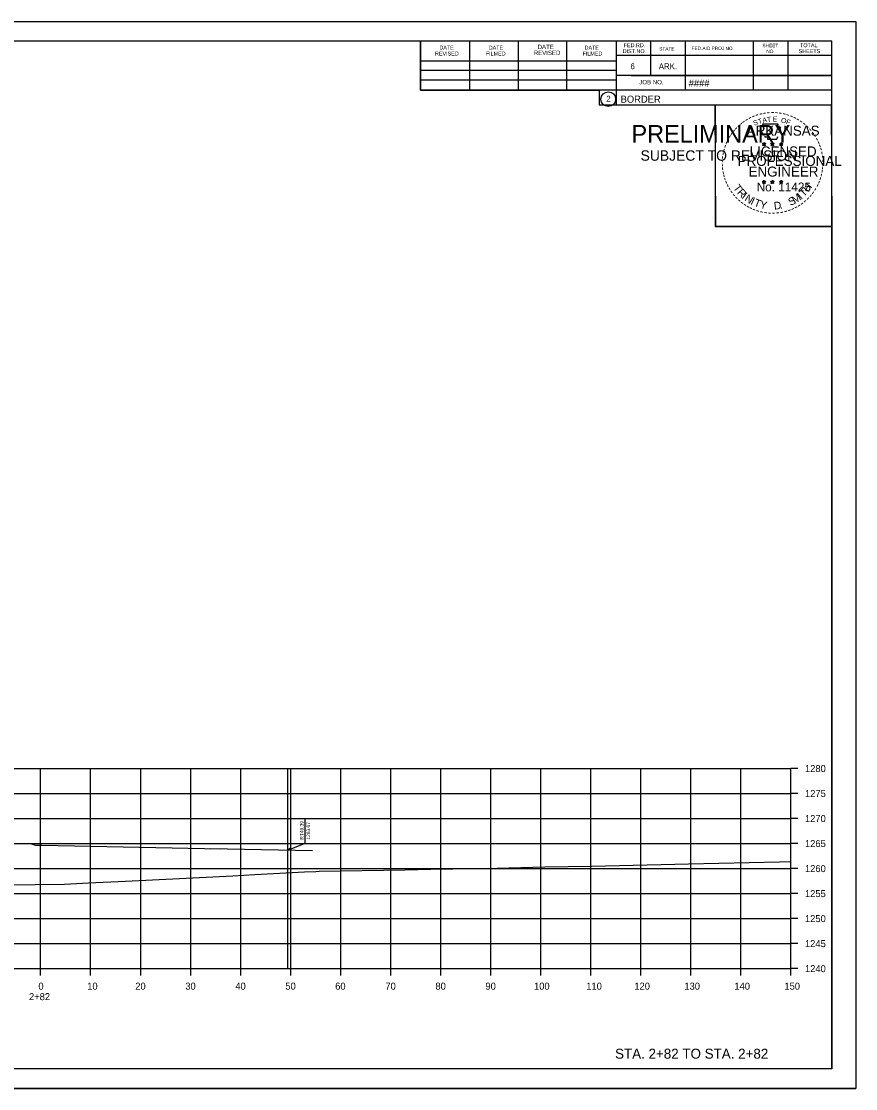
# Model space of a CAD drawing. Extents: x -70 to 701944, y -4 to 666871.
# Drawn here: x 665079.2 to 665245.9, y 658360.1 to 658573.4 of the extents above; entities that cross this region are included whole.
import ezdxf

# ---------------------------------------------------------------- set-up
doc = ezdxf.new("R2010")
doc.units = 0
for name, color, linetype in [('R_Axis', 7, 'Continuous'), ('R_Axis Annot', 7, 'Continuous'), ('R_Border', 7, 'Continuous'), ('R_Border PE', 7, 'Continuous'), ('R_Border Prem', 7, 'Continuous'), ('R_Draft', 7, 'Continuous'), ('R_Exist Surface', 7, 'Continuous'), ('R_Fin Surface', 7, 'Continuous'), ('R_Grid', 7, 'Continuous'), ('R_No Plot', 7, 'Continuous')]:
    doc.layers.add(name, color=color, linetype=linetype)

msp = doc.modelspace()

# ---------------------------------------------------------------- linework, layer by layer
at = {"layer": 'R_Axis'}
for p, q in [((665233.01, 658384.06), (665233.01, 658424.06)), ((665234.41, 658424.06), (665233.01, 658424.06)), ((665234.41, 658419.06), (665233.01, 658419.06)), ((665234.41, 658414.06), (665233.01, 658414.06)), ((665234.41, 658409.06), (665233.01, 658409.06)), ((665234.41, 658404.06), (665233.01, 658404.06)), ((665234.41, 658399.06), (665233.01, 658399.06)), ((665234.41, 658394.06), (665233.01, 658394.06)), ((665234.41, 658389.06), (665233.01, 658389.06)), ((664933.01, 658384.06), (665233.01, 658384.06)), ((665083.01, 658382.66), (665083.01, 658384.06)), ((665093.01, 658382.66), (665093.01, 658384.06)), ((665103.01, 658382.66), (665103.01, 658384.06)), ((665113.01, 658382.66), (665113.01, 658384.06)), ((665123.01, 658382.66), (665123.01, 658384.06)), ((665133.01, 658382.66), (665133.01, 658384.06)), ((665143.01, 658382.66), (665143.01, 658384.06)), ((665153.01, 658382.66), (665153.01, 658384.06)), ((665163.01, 658382.66), (665163.01, 658384.06)), ((665173.01, 658382.66), (665173.01, 658384.06)), ((665183.01, 658382.66), (665183.01, 658384.06)), ((665193.01, 658382.66), (665193.01, 658384.06)), ((665203.01, 658382.66), (665203.01, 658384.06)), ((665213.01, 658382.66), (665213.01, 658384.06)), ((665223.01, 658382.66), (665223.01, 658384.06)), ((665233.01, 658382.66), (665233.01, 658384.06)), ((665234.41, 658384.06), (665233.01, 658384.06))]:
    msp.add_line(p, q, dxfattribs=at)
at = {"layer": 'R_Border'}
for p, q in [((664925.01, 658569.52), (665241.19, 658569.52)), ((665158.93, 658559.64), (665158.93, 658569.52)), ((665168.79, 658559.64), (665168.79, 658569.32)), ((665178.55, 658559.64), (665178.55, 658569.32)), ((665188.23, 658559.64), (665188.23, 658569.32)), ((665198.09, 658569.52), (665198.09, 658556.72)), ((665204.93, 658569.52), (665204.93, 658562.58)), ((665211.87, 658569.52), (665211.87, 658559.64)), ((665225.45, 658569.52), (665225.45, 658559.64)), ((665232.39, 658569.52), (665232.39, 658559.64)), ((665241.19, 658364.06), (665241.19, 658569.52)), ((665158.93, 658565.5), (665198.09, 658565.5)), ((665241.19, 658566.58), (665198.09, 658566.58)), ((665241.19, 658566.6), (665241.19, 658566.6)), ((665158.93, 658563.64), (665198.09, 658563.64)), ((665241.19, 658562.58), (665198.09, 658562.58)), ((665201.05, 658562.58), (665241.19, 658562.58)), ((665158.93, 658559.64), (665158.93, 658561.7)), ((665158.93, 658561.7), (665198.09, 658561.7)), ((665241.19, 658559.64), (665158.93, 658559.64)), ((665198.09, 658556.72), (665241.19, 658556.72)), ((665241.19, 658364.06), (664925.01, 658364.06))]:
    msp.add_line(p, q, dxfattribs=at)
msp.add_circle((665196.48, 658557.85), 1.47, dxfattribs=at)
at = {"layer": 'R_Border PE'}
for p, q in [((665227.28, 658548.97), (665227.63, 658548.86)), ((665227.28, 658548.97), (665227.53, 658548.93)), ((665227.28, 658548.97), (665227.52, 658548.85)), ((665227.41, 658548.56), (665227.63, 658548.86)), ((665227.41, 658548.56), (665227.54, 658548.81)), ((665227.41, 658548.56), (665227.63, 658548.78)), ((665227.63, 658549.22), (665227.59, 658548.97)), ((665227.63, 658548.86), (665227.63, 658549.22)), ((665227.63, 658549.22), (665227.68, 658548.97)), ((665227.97, 658548.97), (665227.63, 658548.86)), ((665227.84, 658548.56), (665227.63, 658548.86)), ((665227.84, 658548.56), (665227.63, 658548.78)), ((665227.97, 658548.97), (665227.69, 658548.92)), ((665227.84, 658548.56), (665227.7, 658548.85)), ((665227.97, 658548.97), (665227.77, 658548.87)), ((665228.95, 658548.97), (665229.3, 658548.86)), ((665228.95, 658548.97), (665229.2, 658548.93)), ((665228.95, 658548.97), (665229.19, 658548.85)), ((665229.08, 658548.56), (665229.3, 658548.86)), ((665229.08, 658548.56), (665229.21, 658548.81)), ((665229.08, 658548.56), (665229.3, 658548.78)), ((665229.3, 658549.22), (665229.26, 658548.97)), ((665229.3, 658548.86), (665229.3, 658549.22)), ((665229.3, 658549.22), (665229.35, 658548.97)), ((665229.64, 658548.97), (665229.3, 658548.86)), ((665229.51, 658548.56), (665229.3, 658548.86)), ((665229.51, 658548.56), (665229.3, 658548.78)), ((665229.64, 658548.97), (665229.36, 658548.92)), ((665229.51, 658548.56), (665229.37, 658548.85)), ((665229.64, 658548.97), (665229.44, 658548.87)), ((665230.71, 658548.96), (665231.06, 658548.85)), ((665230.71, 658548.96), (665230.97, 658548.91)), ((665230.71, 658548.96), (665230.95, 658548.84)), ((665230.85, 658548.55), (665231.06, 658548.85)), ((665230.85, 658548.55), (665230.97, 658548.79)), ((665230.85, 658548.55), (665231.06, 658548.77)), ((665231.06, 658549.21), (665231.02, 658548.96)), ((665231.06, 658548.85), (665231.06, 658549.21)), ((665231.06, 658549.21), (665231.11, 658548.96)), ((665231.41, 658548.96), (665231.06, 658548.85)), ((665231.27, 658548.55), (665231.06, 658548.85)), ((665231.27, 658548.55), (665231.06, 658548.76)), ((665231.41, 658548.96), (665231.12, 658548.91)), ((665231.27, 658548.55), (665231.14, 658548.84)), ((665231.41, 658548.96), (665231.2, 658548.86)), ((665227.27, 658541.4), (665227.62, 658541.29)), ((665227.27, 658541.4), (665227.53, 658541.35)), ((665227.27, 658541.4), (665227.51, 658541.28)), ((665227.41, 658540.99), (665227.62, 658541.29)), ((665227.41, 658540.99), (665227.53, 658541.23)), ((665227.41, 658540.99), (665227.62, 658541.21)), ((665227.62, 658541.65), (665227.58, 658541.4)), ((665227.62, 658541.29), (665227.62, 658541.65)), ((665227.62, 658541.65), (665227.67, 658541.4)), ((665227.97, 658541.4), (665227.62, 658541.29)), ((665227.84, 658540.99), (665227.62, 658541.29)), ((665227.84, 658540.99), (665227.62, 658541.2)), ((665227.97, 658541.4), (665227.68, 658541.35)), ((665227.84, 658540.99), (665227.7, 658541.28)), ((665227.97, 658541.4), (665227.77, 658541.3)), ((665228.94, 658541.4), (665229.29, 658541.29)), ((665228.94, 658541.4), (665229.2, 658541.35)), ((665228.94, 658541.4), (665229.18, 658541.28)), ((665229.08, 658540.99), (665229.29, 658541.29)), ((665229.08, 658540.99), (665229.2, 658541.23)), ((665229.08, 658540.99), (665229.29, 658541.21)), ((665229.29, 658541.65), (665229.25, 658541.4)), ((665229.29, 658541.29), (665229.29, 658541.65)), ((665229.29, 658541.65), (665229.34, 658541.4)), ((665229.64, 658541.4), (665229.29, 658541.29)), ((665229.51, 658540.99), (665229.29, 658541.29)), ((665229.51, 658540.99), (665229.29, 658541.2)), ((665229.64, 658541.4), (665229.35, 658541.35)), ((665229.51, 658540.99), (665229.37, 658541.28)), ((665229.64, 658541.4), (665229.44, 658541.3)), ((665230.71, 658541.39), (665231.06, 658541.28)), ((665230.71, 658541.39), (665230.96, 658541.34)), ((665230.71, 658541.39), (665230.95, 658541.27)), ((665230.84, 658540.98), (665231.06, 658541.28)), ((665230.84, 658540.98), (665230.97, 658541.22)), ((665230.84, 658540.98), (665231.06, 658541.2)), ((665231.06, 658541.64), (665231.02, 658541.39)), ((665231.06, 658541.28), (665231.06, 658541.64)), ((665231.06, 658541.64), (665231.11, 658541.39)), ((665231.41, 658541.39), (665231.06, 658541.28)), ((665231.27, 658540.98), (665231.06, 658541.28)), ((665231.27, 658540.98), (665231.06, 658541.19)), ((665231.41, 658541.39), (665231.12, 658541.34)), ((665231.27, 658540.98), (665231.14, 658541.27)), ((665231.41, 658541.39), (665231.2, 658541.29))]:
    msp.add_line(p, q, dxfattribs=at)
for points in [[(665227.32, 658552.85), (665227.59, 658552.02)], [(665230.83, 658551.93), (665230.97, 658552.21), (665230.29, 658552.19), (665230.44, 658552.85), (665227.32, 658552.85)], [(665227.81, 658550.43), (665227.81, 658550.34), (665228.37, 658550.32), (665228.32, 658549.85), (665230.19, 658549.85), (665230.39, 658550.38)], [(665227.63, 658549.22), (665227.84, 658548.56), (665227.28, 658548.97), (665227.97, 658548.97), (665227.41, 658548.56), (665227.63, 658549.22)], [(665229.3, 658549.22), (665229.51, 658548.56), (665228.95, 658548.97), (665229.64, 658548.97), (665229.08, 658548.56), (665229.3, 658549.22)], [(665231.06, 658549.21), (665231.27, 658548.55), (665230.71, 658548.96), (665231.41, 658548.96), (665230.85, 658548.55), (665231.06, 658549.21)], [(665227.62, 658541.65), (665227.84, 658540.99), (665227.27, 658541.4), (665227.97, 658541.4), (665227.41, 658540.99), (665227.62, 658541.65)], [(665229.29, 658541.65), (665229.51, 658540.99), (665228.94, 658541.4), (665229.64, 658541.4), (665229.08, 658540.99), (665229.29, 658541.65)], [(665231.06, 658541.64), (665231.27, 658540.98), (665230.71, 658541.39), (665231.41, 658541.39), (665230.84, 658540.98), (665231.06, 658541.64)]]:
    msp.add_lwpolyline(points, dxfattribs=at)
for centre, radius in [((665227.63, 658548.86), 0.172), ((665227.63, 658548.86), 0.145), ((665227.63, 658548.86), 0.116), ((665227.63, 658548.86), 0.0991), ((665227.63, 658548.86), 0.0747), ((665227.63, 658548.86), 0.0495), ((665227.63, 658548.86), 0.0296), ((665229.3, 658548.86), 0.172), ((665229.3, 658548.86), 0.145), ((665229.3, 658548.86), 0.116), ((665229.3, 658548.86), 0.0991), ((665229.3, 658548.86), 0.0747), ((665229.3, 658548.86), 0.0495), ((665229.3, 658548.86), 0.0296), ((665231.06, 658548.85), 0.172), ((665231.06, 658548.85), 0.145), ((665231.06, 658548.85), 0.116), ((665231.06, 658548.85), 0.0991), ((665231.06, 658548.85), 0.0747), ((665231.06, 658548.85), 0.0495), ((665231.06, 658548.85), 0.0296), ((665227.62, 658541.29), 0.172), ((665227.62, 658541.29), 0.145), ((665227.62, 658541.29), 0.116), ((665227.62, 658541.29), 0.0991), ((665227.62, 658541.29), 0.0747), ((665227.62, 658541.29), 0.0495), ((665227.62, 658541.29), 0.0296), ((665229.29, 658541.29), 0.172), ((665229.29, 658541.29), 0.145), ((665229.29, 658541.29), 0.116), ((665229.29, 658541.29), 0.0991), ((665229.29, 658541.29), 0.0747), ((665229.29, 658541.29), 0.0495), ((665229.29, 658541.29), 0.0296), ((665231.06, 658541.28), 0.172), ((665231.06, 658541.28), 0.145), ((665231.06, 658541.28), 0.116), ((665231.06, 658541.28), 0.0991), ((665231.06, 658541.28), 0.0747), ((665231.06, 658541.28), 0.0495), ((665231.06, 658541.28), 0.0296)]:
    msp.add_circle(centre, radius, dxfattribs=at)
at = {"layer": 'R_Draft'}
for p, q in [((665132.4, 658384.06), (665132.4, 658424.06)), ((665135.86, 658409.85), (665135.86, 658413.92)), ((665137.37, 658407.63), (665116.95, 658408.04))]:
    msp.add_line(p, q, dxfattribs=at)
for points in [[(665132.4, 658407.73), (665135.86, 658409.15), (665135.86, 658409.85)], [(665132.97, 658408.14), (665132.4, 658407.73), (665133.1, 658407.83)]]:
    msp.add_lwpolyline(points, dxfattribs=at)
at = {"layer": 'R_Exist Surface'}
msp.add_lwpolyline([(665076.04, 658400.83), (665087.79, 658400.94), (665092.55, 658401.18), (665100, 658401.57), (665110.77, 658402.07), (665121.42, 658402.64), (665125.81, 658402.85), (665135.73, 658403.4), (665138.03, 658403.5), (665138.71, 658403.53), (665155.83, 658403.82), (665161.03, 658403.93), (665174.23, 658404.17), (665183.82, 658404.38), (665193.15, 658404.56), (665207.07, 658404.87), (665212.56, 658404.98), (665230.73, 658405.4), (665233.01, 658405.46)], dxfattribs=at)
at = {"layer": 'R_Fin Surface'}
msp.add_lwpolyline([(664933.01, 658406.86), (664935.01, 658406.9), (664935.32, 658406.9), (664936.01, 658406.92), (664936.32, 658407.02), (664937.01, 658407.25), (664941.5, 658407.34), (664950.01, 658407.51), (665009.01, 658408.84), (665068.01, 658409.33), (665080.85, 658409.07), (665081.01, 658409.07), (665082, 658408.74), (665082.01, 658408.73), (665082.02, 658408.73), (665083.01, 658408.71), (665083.27, 658408.71), (665119.01, 658407.99)], dxfattribs=at)
at = {"layer": 'R_Grid'}
for p, q in [((664933.01, 658424.06), (665233.01, 658424.06)), ((665083.01, 658384.06), (665083.01, 658424.06)), ((665093.01, 658384.06), (665093.01, 658424.06)), ((665103.01, 658384.06), (665103.01, 658424.06)), ((665113.01, 658384.06), (665113.01, 658424.06)), ((665123.01, 658384.06), (665123.01, 658424.06)), ((665133.01, 658384.06), (665133.01, 658424.06)), ((665143.01, 658384.06), (665143.01, 658424.06)), ((665153.01, 658384.06), (665153.01, 658424.06)), ((665163.01, 658384.06), (665163.01, 658424.06)), ((665173.01, 658384.06), (665173.01, 658424.06)), ((665183.01, 658384.06), (665183.01, 658424.06)), ((665193.01, 658384.06), (665193.01, 658424.06)), ((665203.01, 658384.06), (665203.01, 658424.06)), ((665213.01, 658384.06), (665213.01, 658424.06)), ((665223.01, 658384.06), (665223.01, 658424.06)), ((665233.01, 658384.06), (665233.01, 658424.06)), ((664933.01, 658419.06), (665233.01, 658419.06)), ((664933.01, 658414.06), (665233.01, 658414.06)), ((664933.01, 658409.06), (665233.01, 658409.06)), ((664933.01, 658404.06), (665233.01, 658404.06)), ((664933.01, 658399.06), (665233.01, 658399.06)), ((664933.01, 658394.06), (665233.01, 658394.06)), ((664933.01, 658389.06), (665233.01, 658389.06)), ((664933.01, 658384.06), (665233.01, 658384.06))]:
    msp.add_line(p, q, dxfattribs=at)
at = {"layer": 'R_No Plot'}
for p, q in [((664912.61, 658573.41), (665245.95, 658573.41)), ((665217.23, 658534.26), (665217.23, 658534.26)), ((664912.61, 658360.08), (665245.95, 658360.08))]:
    msp.add_line(p, q, dxfattribs=at)
for points in [[(664912.61, 658573.41), (665245.95, 658573.41), (665245.95, 658360.07), (664912.61, 658360.07)], [(665158.93, 658569.52), (665158.93, 658559.64), (665194.67, 658559.64), (665194.67, 658556.72), (665217.86, 658556.72), (665217.86, 658532.38), (665241.19, 658532.38), (665241.19, 658364.06), (664925.01, 658364.06), (664925.01, 658569.52)], [(665217.86, 658556.72), (665241.07, 658556.72), (665241.19, 658532.38), (665217.99, 658532.38)]]:
    msp.add_lwpolyline(points, close=True, dxfattribs=at)

# ---------------------------------------------------------------- texts
at = {"layer": 'R_Axis Annot'}
for s, p in [('1280', (665235.81, 658423.36)), ('1275', (665235.81, 658418.36)), ('1270', (665235.81, 658413.36)), ('1265', (665235.81, 658408.36)), ('1260', (665235.81, 658403.36)), ('1255', (665235.81, 658398.36)), ('1250', (665235.81, 658393.36)), ('1245', (665235.81, 658388.36)), ('1240', (665235.81, 658383.36)), ('0', (665082.56, 658379.86)), ('10', (665092.32, 658379.86)), ('20', (665101.93, 658379.86)), ('30', (665111.93, 658379.86)), ('40', (665121.93, 658379.86)), ('50', (665131.93, 658379.86)), ('60', (665141.89, 658379.86)), ('70', (665151.93, 658379.86)), ('80', (665161.93, 658379.86)), ('90', (665171.93, 658379.86)), ('100', (665181.64, 658379.86)), ('110', (665192.09, 658379.86)), ('120', (665201.7, 658379.86)), ('130', (665211.7, 658379.86)), ('140', (665221.7, 658379.86)), ('150', (665231.7, 658379.86)), ('2+82', (665080.68, 658377.76))]:
    msp.add_text(s, height=1.4, dxfattribs=at).set_placement(p)
at = {"layer": 'R_Border'}
for s, height, p in [('FED.RD.', 0.782, (665199.57, 658568.24)), ('SHEET', 0.684, (665227.31, 658568.24)), ('TOTAL', 0.782, (665234.83, 658568.24)), ('REVISED', 0.782, (665161.85, 658566.58)), ('DATE', 0.782, (665162.73, 658567.76)), ('FILMED', 0.782, (665172.01, 658566.58)), ('DATE', 0.782, (665172.59, 658567.76)), ('REVISED', 0.879, (665181.59, 658566.68)), ('DATE', 0.879, (665182.37, 658567.86)), ('FILMED', 0.782, (665191.35, 658566.58)), ('DATE', 0.782, (665191.75, 658567.76)), ('DIST.NO.', 0.782, (665199.37, 658567.06)), ('STATE', 0.684, (665206.69, 658567.56)), ('FED.AID PROJ.NO.', 0.684, (665213.15, 658567.66)), ('NO.', 0.684, (665228.09, 658567.06)), ('SHEETS', 0.782, (665234.55, 658567.06)), ('6', 1.17, (665200.93, 658563.84)), ('ARK.', 1.172, (665206.59, 658563.84)), ('JOB NO.', 0.879, (665202.69, 658560.82)), ('####', 1.4, (665212.57, 658560.37)), ('2', 1.17, (665196.1, 658557.36)), ('BORDER', 1.4, (665198.96, 658557.15))]:
    msp.add_text(s, height=height, rotation=360, dxfattribs=at).set_placement(p)
at = {"layer": 'R_Border PE'}
for s, height, rotation, p in [('-', 1.6, 28.7918, (665224.8, 658553.39)), ('-', 1.6, 24.3072, (665225.43, 658553.71)), ('-', 1.6, 19.1761, (665226.07, 658553.98)), ('T', 1, 16.4036, (665226.59, 658552.86)), ('-', 1.6, 13.6301, (665226.82, 658554.22)), ('A', 1, 11.2132, (665227.41, 658553.11)), ('-', 1.6, 10.2193, (665227.49, 658554.38)), ('T', 1, 6.0228, (665228.26, 658553.27)), ('-', 1.6, 5.8968, (665228.22, 658554.49)), ('-', 1.6, 0.1862, (665229, 658554.56)), ('E', 1, 0.8323, (665229.37, 658553.38)), ('-', 1.6, 357.743, (665229.72, 658554.55)), ('-', 1.6, 352.1617, (665230.46, 658554.49)), ('O', 1, 350.4515, (665230.97, 658553.17)), ('-', 1.6, 347.2049, (665231.18, 658554.38)), ('-', 1.6, 342.3362, (665231.82, 658554.22)), ('-', 1.6, 337.8551, (665232.55, 658554)), ('-', 1.6, 334.1211, (665233.18, 658553.73)), ('-', 1.6, 329.6409, (665233.76, 658553.45)), ('-', 1.6, 48.423, (665222.27, 658551.35)), ('-', 1.6, 42.9622, (665222.72, 658551.83)), ('-', 1.6, 38.9507, (665223.15, 658552.25)), ('-', 1.6, 36.2317, (665223.62, 658552.62)), ('-', 1.6, 34.0636, (665224.2, 658553.02)), ('ARKANSAS', 2, 360, (665224.17, 658550.56)), ('S', 1, 21.594, (665225.67, 658552.53)), ('F', 1, 340.0707, (665231.93, 658552.95)), ('-', 1.6, 325.8627, (665234.4, 658553.08)), ('-', 1.6, 320.5297, (665235.01, 658552.66)), ('-', 1.6, 315.5786, (665235.61, 658552.17)), ('-', 1.6, 309.8797, (665236.18, 658551.62)), ('-', 1.6, 62.8713, (665220.81, 658549.16)), ('-', 1.6, 58.0706, (665221.13, 658549.77)), ('-', 1.6, 54.2325, (665221.45, 658550.3)), ('-', 1.6, 50.6142, (665221.86, 658550.87)), ('-', 1.6, 306.6522, (665236.71, 658551.02)), ('-', 1.4, 303.6753, (665237.19, 658550.45)), ('-', 1.6, 299.6684, (665237.51, 658549.84)), ('-', 1.6, 75.461, (665220.14, 658547.2)), ('-', 1.6, 72.3945, (665220.34, 658547.92)), ('-', 1.6, 67.7743, (665220.55, 658548.55)), ('LICENSED', 2, 360, (665224.77, 658546.41)), ('DWB', 0.01, 360, (665227.61, 658548.85)), ('DWB', 0.01, 360, (665229.28, 658548.85)), ('DWB', 0.01, 360, (665231.05, 658548.84)), ('-', 1.6, 294.6628, (665237.84, 658549.23)), ('-', 1.6, 290.5728, (665238.09, 658548.65)), ('-', 1.6, 285.1233, (665238.33, 658548.07)), ('-', 1.6, 89.0622, (665219.91, 658545.1)), ('-', 1.6, 85.1863, (665219.93, 658545.8)), ('-', 1.6, 81.2013, (665220.01, 658546.49)), ('PROFESSIONAL', 2, 360, (665222.35, 658544.51)), ('-', 1.6, 280.5493, (665238.53, 658547.33)), ('-', 1.6, 276.5962, (665238.69, 658546.56)), ('-', 1.6, 274.3301, (665238.75, 658545.84)), ('-', 1.6, 94.1959, (665219.94, 658544.37)), ('-', 1.6, 98.9479, (665220.01, 658543.71)), ('-', 1.6, 101.7149, (665220.15, 658542.97)), ('ENGINEER', 2, 360, (665224.53, 658542.38)), ('-', 1.6, 260.9953, (665238.69, 658543.89)), ('-', 1.6, 263.5172, (665238.76, 658544.54)), ('-', 1.6, 269.9407, (665238.78, 658545.21)), ('-', 1.6, 105.4578, (665220.31, 658542.38)), ('-', 1.6, 109.0874, (665220.52, 658541.75)), ('-', 1.6, 114.0643, (665220.78, 658541.15)), ('No. 11425', 1.757, 360, (665226.16, 658539.43)), ('DWB', 0.01, 360, (665227.61, 658541.28)), ('DWB', 0.01, 360, (665229.28, 658541.28)), ('DWB', 0.01, 360, (665231.05, 658541.27)), ('-', 1.6, 247.8887, (665238.18, 658541.82)), ('-', 1.6, 252.8681, (665238.4, 658542.49)), ('-', 1.6, 255.7626, (665238.58, 658543.21)), ('-', 1.6, 115.7289, (665221.08, 658540.53)), ('-', 1.6, 120.4471, (665221.44, 658539.95)), ('-', 1.6, 125.8934, (665221.84, 658539.39)), ('T', 1.54, 306.0406, (665221.38, 658540.12)), ('R', 1.54, 314.005, (665222.15, 658539.08)), ('I', 1.54, 321.9694, (665223.05, 658538.14)), ('I', 1.54, 42.1136, (665235.05, 658537.74)), ('T', 1.54, 46.6444, (665235.61, 658538.22)), ('H', 1.54, 54.6088, (665236.5, 658539.16)), ('-', 1.6, 233.8452, (665237.12, 658539.79)), ('-', 1.6, 239.0712, (665237.52, 658540.44)), ('-', 1.6, 244.6197, (665237.92, 658541.19)), ('-', 1.6, 130.7181, (665222.31, 658538.83)), ('-', 1.6, 134.2238, (665222.82, 658538.29)), ('-', 1.6, 138.9338, (665223.35, 658537.82)), ('-', 1.6, 144.6463, (665223.9, 658537.42)), ('-', 1.6, 148.0898, (665224.46, 658537.05)), ('N', 1.54, 326.5002, (665223.61, 658537.67)), ('I', 1.54, 335.3603, (665224.82, 658536.89)), ('T', 1.54, 339.8912, (665225.48, 658536.56)), ('Y', 1.54, 347.8556, (665226.7, 658536.11)), ('D', 1.54, 6.3969, (665229.68, 658535.76)), ('S', 1.54, 26.9312, (665232.93, 658536.49)), ('M', 1.54, 32.6563, (665233.77, 658536.89)), ('-', 1.6, 215.7363, (665235.14, 658537.67)), ('-', 1.6, 221.0851, (665235.69, 658538.15)), ('-', 1.6, 225.7653, (665236.21, 658538.66)), ('-', 1.6, 231.2538, (665236.69, 658539.22)), ('-', 1.6, 151.5704, (665225.04, 658536.72)), ('-', 1.6, 154.6002, (665225.57, 658536.48)), ('-', 1.6, 158.5612, (665226.19, 658536.22)), ('-', 1.6, 162.7983, (665226.88, 658536.01)), ('-', 1.6, 167.5555, (665227.59, 658535.84)), ('-', 1.6, 173.1155, (665228.36, 658535.73)), ('-', 1.6, 176.5183, (665229.11, 658535.68)), ('-', 1.6, 181.5918, (665229.86, 658535.7)), ('-', 1.6, 185.8167, (665230.66, 658535.78)), ('-', 1.6, 191.2858, (665231.4, 658535.91)), ('.', 1.54, 13.7642, (665230.88, 658535.88)), ('-', 1.6, 195.4743, (665232.13, 658536.11)), ('-', 1.6, 200.7184, (665232.81, 658536.35)), ('-', 1.6, 204.2516, (665233.43, 658536.62)), ('-', 1.6, 207.3568, (665234.05, 658536.94)), ('-', 1.6, 212.2491, (665234.61, 658537.29))]:
    msp.add_text(s, height=height, rotation=rotation, dxfattribs=at).set_placement(p)
at = {"layer": 'R_Border Prem'}
for s, height, p in [('PRELIMINARY', 3.5, (665201.14, 658549.18)), ('DWB', 0.01, (665201.89, 658551.03)), ('SUBJECT TO REVISION', 2.0751, (665202.95, 658545.55))]:
    msp.add_text(s, height=height, rotation=360, dxfattribs=at).set_placement(p)
at = {"layer": 'R_Draft'}
for s, p in [('RT49.39', (665135.56, 658409.85)), ('1263.67', (665136.86, 658409.85))]:
    msp.add_text(s, height=0.7, rotation=90, dxfattribs=at).set_placement(p)
msp.add_text('STA. 2+82 TO STA. 2+82', height=2, dxfattribs=at).set_placement((665197.85, 658366.06))

doc.saveas('drawing.dxf')
